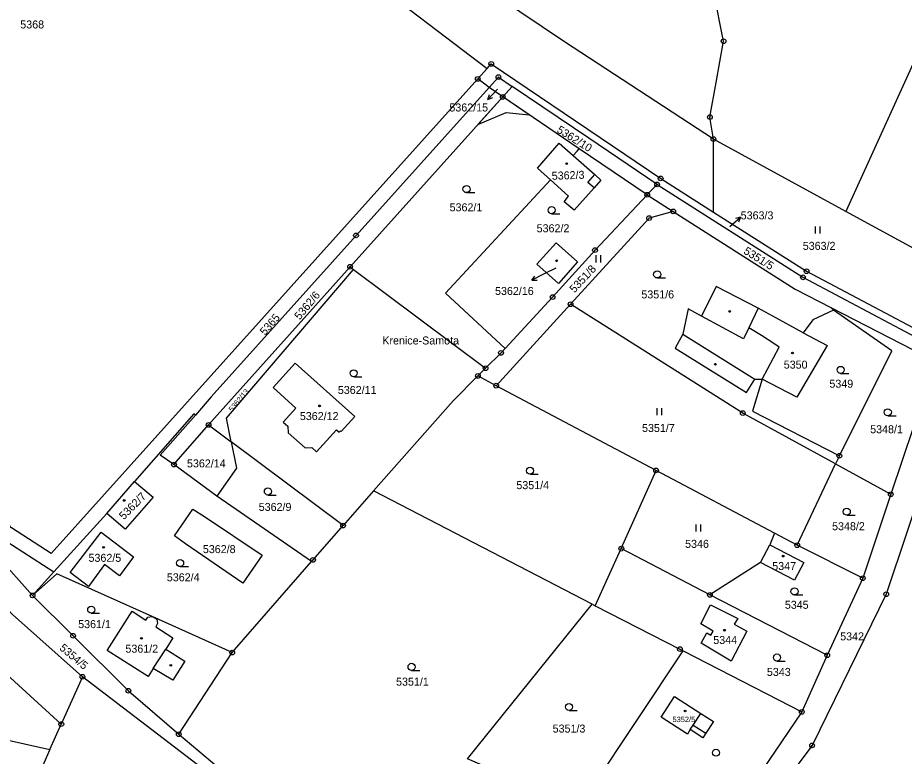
# Model space of a CAD drawing. Extents: x -644096 to -634268, y -1141430 to -1133463.
# Drawn here: x -638426.3 to -638238, y -1140536.9 to -1140379.9 of the extents above; entities that cross this region are included whole.
import ezdxf

# ---------------------------------------------------------------- set-up
doc = ezdxf.new("R2010")
doc.units = 0
for name, color, linetype in [('_CIVIL_CONSTRUCTION', 7, 'Continuous'), ('B_Hranice _3D', 7, 'Continuous'), ('M_Svah_Nasyp', 7, 'Continuous'), ('M_Svah_Zarez', 7, 'Continuous'), ('svrsek_osa_sjezdy', 7, 'Continuous'), ('svrsek_osa_VRT', 7, 'Continuous'), ('svrsek_popisy_VRT', 7, 'Continuous'), ('terminal_VRT', 7, 'Continuous')]:
    doc.layers.add(name, color=color, linetype=linetype)

msp = doc.modelspace()

# ---------------------------------------------------------------- linework, layer by layer
at = {"layer": '_CIVIL_CONSTRUCTION'}
for centre, radius in [((-638276.36, -1140384.87), 0.5), ((-638276.36, -1140384.87), 0.0303), ((-638325.72, -1140389.69), 0.5), ((-638325.72, -1140389.69), 0.0303), ((-638324.19, -1140392.49), 0.5), ((-638328.59, -1140392.9), 0.5), ((-638328.59, -1140392.9), 0.0303), ((-638324.19, -1140392.49), 0.0303), ((-638323.29, -1140396.72), 0.5), ((-638323.29, -1140396.72), 0.0303), ((-638279.26, -1140400.99), 0.5), ((-638279.26, -1140400.99), 0.0303), ((-638278.52, -1140405.69), 0.5), ((-638278.52, -1140405.69), 0.0303), ((-638289.73, -1140414.03), 0.5), ((-638289.73, -1140414.03), 0.0303), ((-638290.5, -1140415.31), 0.5), ((-638290.5, -1140415.31), 0.0303), ((-638292.59, -1140417.52), 0.5), ((-638292.59, -1140417.52), 0.0303), ((-638292.18, -1140422.47), 0.5), ((-638287.07, -1140421.04), 0.5), ((-638287.07, -1140421.04), 0.0303), ((-638292.18, -1140422.47), 0.0303), ((-638354.46, -1140426.16), 0.5), ((-638354.46, -1140426.16), 0.0303), ((-638303.68, -1140429.27), 0.5), ((-638303.68, -1140429.27), 0.0303), ((-638355.72, -1140432.81), 0.5), ((-638355.72, -1140432.81), 0.0303), ((-638258.74, -1140433.76), 0.5), ((-638259.5, -1140435.06), 0.5), ((-638259.5, -1140435.06), 0.0303), ((-638258.74, -1140433.76), 0.0303), ((-638312.69, -1140439.25), 0.5), ((-638312.69, -1140439.25), 0.0303), ((-638308.87, -1140440.77), 0.5), ((-638308.87, -1140440.77), 0.0303), ((-638323.65, -1140451.11), 0.5), ((-638323.65, -1140451.11), 0.0303), ((-638326.92, -1140454.37), 0.5), ((-638328.57, -1140456.02), 0.5), ((-638328.57, -1140456.02), 0.0303), ((-638326.92, -1140454.37), 0.0303), ((-638324.67, -1140458.09), 0.5), ((-638324.67, -1140458.09), 0.0303), ((-638272.28, -1140463.93), 0.5), ((-638272.28, -1140463.93), 0.0303), ((-638385.78, -1140466.43), 0.5), ((-638385.78, -1140466.43), 0.0303), ((-638251.77, -1140473), 0.5), ((-638251.77, -1140473), 0.0303), ((-638393.13, -1140474.87), 0.5), ((-638393.13, -1140474.87), 0.0303), ((-638290.71, -1140476.09), 0.5), ((-638290.71, -1140476.09), 0.0303), ((-638240.83, -1140481.17), 0.5), ((-638240.83, -1140481.17), 0.0303), ((-638357.21, -1140487.82), 0.5), ((-638357.21, -1140487.82), 0.0303), ((-638260.72, -1140491.99), 0.5), ((-638260.72, -1140491.99), 0.0303), ((-638298.09, -1140492.73), 0.5), ((-638298.09, -1140492.73), 0.0303), ((-638363.58, -1140495.12), 0.5), ((-638363.58, -1140495.12), 0.0303), ((-638246.8, -1140499.01), 0.5), ((-638246.8, -1140499.01), 0.0303), ((-638423.19, -1140502.68), 0.5), ((-638423.19, -1140502.68), 0.0303), ((-638279.26, -1140502.55), 0.5), ((-638279.26, -1140502.55), 0.0303), ((-638241.81, -1140502.42), 0.5), ((-638241.81, -1140502.42), 0.0303), ((-638414.57, -1140511.25), 0.5), ((-638414.57, -1140511.25), 0.0303), ((-638380.75, -1140514.81), 0.5), ((-638285.63, -1140514.09), 0.5), ((-638285.63, -1140514.09), 0.0303), ((-638380.75, -1140514.81), 0.0303), ((-638254.33, -1140515.38), 0.5), ((-638254.33, -1140515.38), 0.0303), ((-638412.57, -1140519.96), 0.5), ((-638412.57, -1140519.96), 0.0303), ((-638402.82, -1140522.92), 0.5), ((-638402.82, -1140522.92), 0.0303), ((-638259.74, -1140527.42), 0.5), ((-638259.74, -1140527.42), 0.0303), ((-638417.07, -1140530.02), 0.5), ((-638417.07, -1140530.02), 0.0303), ((-638392.12, -1140532.19), 0.5), ((-638392.12, -1140532.19), 0.0303), ((-638257.57, -1140534.55), 0.5), ((-638257.57, -1140534.55), 0.0303)]:
    msp.add_circle(centre, radius, dxfattribs=at)
at = {"layer": 'B_Hranice _3D'}
msp.add_lwpolyline([(-638328.57, -1140402.59), (-638322.58, -1140400.02), (-638317.64, -1140400.55), (-638323.29, -1140396.72)], close=True, dxfattribs=at)
at = {"layer": 'M_Svah_Nasyp'}
for p, q in [((-638269.03, -1140441.58), (-638271.03, -1140445.78)), ((-638272.16, -1140448.16), (-638281.06, -1140443.31)), ((-638271.03, -1140445.78), (-638272.16, -1140448.16)), ((-638268.34, -1140447.39), (-638271.03, -1140445.78)), ((-638285, -1140447.12), (-638269.75, -1140456.67)), ((-638265.69, -1140449.13), (-638268.34, -1140447.39)), ((-638268.2, -1140456.7), (-638264.54, -1140449.89)), ((-638264.54, -1140449.89), (-638265.69, -1140449.13)), ((-638397.52, -1140518.19), (-638394.89, -1140514.08)), ((-638282.85, -1140530.28), (-638281.22, -1140527.75)), ((-638283.43, -1140531.17), (-638282.85, -1140530.28)), ((-638282.85, -1140530.28), (-638280.13, -1140531.95))]:
    msp.add_line(p, q, dxfattribs=at)
msp.add_lwpolyline([(-638303.87, -1140416.07), (-638305.21, -1140414.87), (-638303.71, -1140413.2)], dxfattribs=at)
at = {"layer": 'M_Svah_Zarez'}
for centre in [(-638309.7, -1140410.89), (-638311.81, -1140431.54), (-638275.07, -1140442.32), (-638261.73, -1140451.15), (-638278.11, -1140453.52), (-638362.2, -1140462.38), (-638403.7, -1140482.48), (-638408.1, -1140492.46), (-638263.7, -1140494.31), (-638276.18, -1140510.07), (-638400.04, -1140511.8), (-638393.81, -1140517.54), (-638284.53, -1140527.23)]:
    msp.add_circle(centre, 0.175, dxfattribs=at)
at = {"layer": 'svrsek_osa_sjezdy'}
for p, q in [((-638330.98, -1140417.06), (-638329.23, -1140417.06)), ((-638312.9, -1140421.53), (-638311.15, -1140421.53)), ((-638256.83, -1140425.74), (-638256.83, -1140424.24)), ((-638255.83, -1140425.74), (-638255.83, -1140424.24)), ((-638303.43, -1140431.88), (-638303.43, -1140430.38)), ((-638302.43, -1140431.88), (-638302.43, -1140430.38)), ((-638290.47, -1140435.2), (-638288.72, -1140435.2)), ((-638251.49, -1140455.48), (-638249.74, -1140455.48)), ((-638354.95, -1140456.2), (-638353.2, -1140456.2)), ((-638290.5, -1140464.37), (-638290.5, -1140462.87)), ((-638289.5, -1140464.37), (-638289.5, -1140462.87)), ((-638241.47, -1140464.49), (-638239.72, -1140464.49)), ((-638317.49, -1140476.91), (-638315.74, -1140476.91)), ((-638373.18, -1140481.33), (-638371.43, -1140481.33)), ((-638250.19, -1140485.62), (-638248.44, -1140485.62)), ((-638282.21, -1140489.09), (-638282.21, -1140487.59)), ((-638281.21, -1140489.09), (-638281.21, -1140487.59)), ((-638391.83, -1140496.55), (-638390.08, -1140496.55)), ((-638261.29, -1140502.57), (-638259.54, -1140502.57)), ((-638410.72, -1140506.46), (-638408.97, -1140506.46)), ((-638265.02, -1140516.62), (-638263.27, -1140516.62)), ((-638342.66, -1140518.6), (-638340.91, -1140518.6)), ((-638309.2, -1140527.12), (-638307.45, -1140527.12))]:
    msp.add_line(p, q, dxfattribs=at)
for centre in [(-638330.98, -1140416.31), (-638312.9, -1140420.78), (-638290.47, -1140434.45), (-638251.49, -1140454.73), (-638354.95, -1140455.45), (-638241.47, -1140463.74), (-638317.49, -1140476.16), (-638373.18, -1140480.58), (-638250.19, -1140484.87), (-638391.83, -1140495.8), (-638261.29, -1140501.82), (-638410.72, -1140505.71), (-638265.02, -1140515.87), (-638342.66, -1140517.85), (-638309.2, -1140526.37), (-638277.97, -1140536.11)]:
    msp.add_circle(centre, 0.75, dxfattribs=at)
at = {"layer": 'svrsek_popisy_VRT'}
for p, q in [((-638324.41, -1140395.03), (-638326.42, -1140397.26)), ((-638326.42, -1140397.26), (-638326.12, -1140396.18)), ((-638326.42, -1140397.26), (-638325.38, -1140396.85)), ((-638275.04, -1140424.22), (-638272.74, -1140422.29)), ((-638272.74, -1140422.29), (-638273.83, -1140422.55)), ((-638272.74, -1140422.29), (-638273.19, -1140423.32)), ((-638312.01, -1140433.09), (-638314.45, -1140434.32)), ((-638314.45, -1140434.32), (-638317.12, -1140435.68)), ((-638317.12, -1140435.68), (-638316.46, -1140434.78)), ((-638317.12, -1140435.68), (-638316, -1140435.67))]:
    msp.add_line(p, q, dxfattribs=at)
at = {"layer": 'terminal_VRT'}
for p, q in [((-638217.06, -1140347.53), (-638250.36, -1140421.07)), ((-638326.58, -1140390.67), (-638328.59, -1140392.9)), ((-638326.2, -1140394.72), (-638328.59, -1140392.9)), ((-638323.29, -1140396.72), (-638326.2, -1140394.72)), ((-638321.27, -1140394.47), (-638323.29, -1140396.72)), ((-638323.29, -1140396.72), (-638355.72, -1140432.81)), ((-638307.03, -1140407.74), (-638323.29, -1140396.72)), ((-638278.49, -1140421.18), (-638278.52, -1140405.69)), ((-638250.36, -1140421.07), (-638278.52, -1140405.69)), ((-638292.59, -1140417.52), (-638307.03, -1140407.74)), ((-638292.59, -1140417.52), (-638287.07, -1140421.04)), ((-638229.03, -1140432.73), (-638250.36, -1140421.07)), ((-638385.78, -1140466.43), (-638355.72, -1140432.81)), ((-638355.72, -1140432.81), (-638354.99, -1140433.36)), ((-638354.99, -1140433.36), (-638326.92, -1140454.37)), ((-638308.87, -1140440.77), (-638324.67, -1140458.09)), ((-638253.55, -1140441.48), (-638231.38, -1140452.89)), ((-638253.55, -1140441.48), (-638253.01, -1140442.06)), ((-638231.38, -1140452.89), (-638240.83, -1140481.17)), ((-638328.57, -1140456.02), (-638333.84, -1140461.29)), ((-638328.57, -1140456.02), (-638326.92, -1140454.37)), ((-638324.67, -1140458.09), (-638328.57, -1140456.02)), ((-638290.71, -1140476.09), (-638324.67, -1140458.09)), ((-638333.84, -1140461.29), (-638350.72, -1140480.44)), ((-638393.13, -1140474.87), (-638385.78, -1140466.43)), ((-638385.78, -1140466.43), (-638380.95, -1140470.04)), ((-638357.21, -1140487.82), (-638380.95, -1140470.04)), ((-638251.77, -1140473), (-638252.58, -1140474.73)), ((-638384.06, -1140481.58), (-638393.13, -1140474.87)), ((-638260.72, -1140491.99), (-638252.58, -1140474.73)), ((-638252.58, -1140474.73), (-638240.83, -1140481.17)), ((-638298.09, -1140492.73), (-638290.71, -1140476.09)), ((-638265.58, -1140489.41), (-638290.71, -1140476.09)), ((-638407.41, -1140485.25), (-638401.55, -1140478.49)), ((-638350.72, -1140480.44), (-638357.21, -1140487.82)), ((-638304.26, -1140504.53), (-638350.72, -1140480.44)), ((-638441.76, -1140481.94), (-638423.19, -1140502.68)), ((-638363.91, -1140495.49), (-638384.06, -1140481.58)), ((-638240.83, -1140481.17), (-638246.8, -1140499.01)), ((-638407.41, -1140485.25), (-638418.67, -1140497.69)), ((-638265.58, -1140489.41), (-638266.54, -1140491.89)), ((-638260.72, -1140491.99), (-638265.58, -1140489.41)), ((-638268.51, -1140495.64), (-638266.54, -1140491.89)), ((-638303.62, -1140504.86), (-638298.09, -1140492.73)), ((-638279.26, -1140502.55), (-638298.09, -1140492.73)), ((-638246.8, -1140499.01), (-638260.72, -1140491.99)), ((-638380.75, -1140514.81), (-638363.91, -1140495.49)), ((-638268.51, -1140495.64), (-638279.26, -1140502.55)), ((-638418.67, -1140497.69), (-638423.19, -1140502.68)), ((-638246.8, -1140499.01), (-638254.33, -1140515.38)), ((-638254.33, -1140515.38), (-638279.26, -1140502.55)), ((-638304.26, -1140504.53), (-638303.62, -1140504.86)), ((-638284.94, -1140514.45), (-638259.74, -1140527.42)), ((-638392.12, -1140532.19), (-638380.75, -1140514.81)), ((-638254.33, -1140515.38), (-638259.74, -1140527.42)), ((-638412.57, -1140519.96), (-638417.07, -1140530.02)), ((-638284.05, -1140532.14), (-638289.61, -1140528.56)), ((-638419.48, -1140535.41), (-638417.07, -1140530.02)), ((-638392.12, -1140532.19), (-638339.32, -1140576.16)), ((-638419.48, -1140535.41), (-638427.16, -1140552.57))]:
    msp.add_line(p, q, dxfattribs=at)
for points in [[(-638455.03, -1140281.34), (-638424.43, -1140310.25), (-638417.93, -1140300.76), (-638381.48, -1140336.76), (-638353.42, -1140370.22), (-638326.58, -1140390.67)], [(-638278.52, -1140405.69), (-638310.18, -1140385.03), (-638324.41, -1140375.38), (-638333.73, -1140365.51)], [(-638278.52, -1140405.69), (-638279.26, -1140400.99), (-638277.94, -1140393.66), (-638276.36, -1140384.87), (-638278.42, -1140374.46), (-638283.22, -1140368.54)], [(-638326.58, -1140390.67), (-638325.72, -1140389.69), (-638289.73, -1140414.03), (-638278.49, -1140421.18)], [(-638328.59, -1140392.9), (-638419.21, -1140493.76), (-638427.65, -1140488.27), (-638467.67, -1140442.7), (-638486.03, -1140423.35), (-638499.8, -1140412.82), (-638538.68, -1140393.22)], [(-638326.2, -1140394.72), (-638324.19, -1140392.49), (-638321.27, -1140394.47)], [(-638540.24, -1140395.8), (-638501.4, -1140415.37), (-638488.04, -1140425.59), (-638469.89, -1140444.72), (-638429.63, -1140490.56), (-638418.67, -1140497.69)], [(-638326.2, -1140394.72), (-638354.46, -1140426.16), (-638385.2, -1140460.44), (-638388.59, -1140464.33)], [(-638290.5, -1140415.31), (-638304.97, -1140405.51), (-638321.27, -1140394.47)], [(-638313.13, -1140414.37), (-638315.93, -1140411.87), (-638311.29, -1140406.54), (-638308.31, -1140409.16)], [(-638308.31, -1140409.16), (-638307.45, -1140408.23), (-638307.03, -1140407.74)], [(-638308.31, -1140409.16), (-638303.71, -1140413.2), (-638302.41, -1140414.4), (-638303.87, -1140416.07), (-638308.08, -1140420.81), (-638310.25, -1140418.98), (-638309.28, -1140417.8), (-638313.13, -1140414.37)], [(-638322.78, -1140450.16), (-638335.44, -1140438.46), (-638313.13, -1140414.37)], [(-638292.59, -1140417.52), (-638291.96, -1140416.85), (-638290.5, -1140415.31)], [(-638290.5, -1140415.31), (-638259.5, -1140435.06), (-638235.54, -1140447.77)], [(-638322.78, -1140450.16), (-638312.69, -1140439.25), (-638303.68, -1140429.27), (-638292.59, -1140417.52)], [(-638287.07, -1140421.04), (-638292.18, -1140422.47), (-638308.87, -1140440.77)], [(-638287.07, -1140421.04), (-638261.12, -1140437.58), (-638253.55, -1140441.48)], [(-638278.49, -1140421.18), (-638258.74, -1140433.76), (-638234.98, -1140446.36)], [(-638316.02, -1140432.25), (-638311.94, -1140427.72), (-638307.37, -1140431.76), (-638311.41, -1140436.36), (-638316.02, -1140432.25)], [(-638380.95, -1140470.04), (-638381.95, -1140465.02), (-638354.99, -1140433.36)], [(-638259.42, -1140446.83), (-638265.91, -1140443.28), (-638269.03, -1140441.58), (-638277.93, -1140436.99), (-638281.06, -1140443.31), (-638283.91, -1140441.73), (-638285, -1140447.12), (-638286.67, -1140450.12), (-638271.47, -1140459.52), (-638269.75, -1140456.67), (-638268.2, -1140456.7)], [(-638252.58, -1140474.73), (-638272.28, -1140463.93), (-638308.87, -1140440.77)], [(-638253.01, -1140442.06), (-638257.38, -1140444.07), (-638259.42, -1140446.83)], [(-638251.77, -1140473), (-638240.64, -1140450.68), (-638253.01, -1140442.06)], [(-638259.42, -1140446.83), (-638254.37, -1140449.58), (-638260.82, -1140460.51), (-638268.2, -1140456.7)], [(-638326.92, -1140454.37), (-638323.65, -1140451.11), (-638322.78, -1140450.16)], [(-638598.05, -1140472.73), (-638596.59, -1140476.46), (-638578.72, -1140451.19), (-638549.03, -1140460.99), (-638501.1, -1140488.53), (-638438.99, -1140523.74), (-638435.1, -1140531.93), (-638419.48, -1140535.41)], [(-638372.05, -1140458.49), (-638367.24, -1140462.85), (-638369.92, -1140465.81), (-638368.94, -1140466.68), (-638368.87, -1140468.08), (-638365.25, -1140471.33), (-638363.84, -1140471.24), (-638362.83, -1140472.15), (-638358.62, -1140467.45), (-638358.01, -1140467.99), (-638357.74, -1140467.72), (-638357.6, -1140467.81), (-638354.71, -1140464.63), (-638367.39, -1140453.27), (-638372.05, -1140458.49)], [(-638268.2, -1140456.7), (-638270.22, -1140463.53), (-638251.77, -1140473)], [(-638388.59, -1140464.33), (-638388.95, -1140464.06), (-638401.55, -1140478.49)], [(-638393.13, -1140474.87), (-638396.04, -1140472.88), (-638388.59, -1140464.33)], [(-638380.95, -1140470.04), (-638379.85, -1140475.59), (-638384.06, -1140481.58)], [(-638233.13, -1140476.39), (-638241.81, -1140502.42), (-638257.57, -1140534.55), (-638285.06, -1140571.2), (-638304.41, -1140592.86)], [(-638401.55, -1140478.49), (-638397.54, -1140481.79), (-638403.52, -1140488.61), (-638407.41, -1140485.25)], [(-638386.67, -1140485.89), (-638374.42, -1140494.09), (-638378.49, -1140500.05), (-638390.68, -1140491.74), (-638393.03, -1140489.98), (-638389.14, -1140484.31), (-638386.67, -1140485.89)], [(-638412.57, -1140519.96), (-638427.46, -1140506.7), (-638434.02, -1140499.73), (-638446.38, -1140486.6)], [(-638363.91, -1140495.49), (-638363.58, -1140495.12), (-638357.21, -1140487.82)], [(-638407.9, -1140496.12), (-638411.32, -1140500.75), (-638415.2, -1140497.79), (-638408.57, -1140489.21), (-638401.75, -1140494.47), (-638404.74, -1140498.5), (-638407.9, -1140496.12)], [(-638266.54, -1140491.89), (-638259.3, -1140495.69), (-638261.27, -1140499.44), (-638268.51, -1140495.64)], [(-638380.75, -1140514.81), (-638397.76, -1140507.14), (-638418.02, -1140498.11), (-638423.19, -1140502.68)], [(-638417.07, -1140530.02), (-638438.64, -1140510.42), (-638457.04, -1140502.53)], [(-638423.19, -1140502.68), (-638414.57, -1140511.25), (-638402.82, -1140522.92), (-638392.12, -1140532.19)], [(-638299.78, -1140550.85), (-638330.78, -1140537.41), (-638304.26, -1140504.53)], [(-638303.62, -1140504.86), (-638285.63, -1140514.09), (-638284.94, -1140514.45)], [(-638281.1, -1140512.84), (-638279.95, -1140510.6), (-638279.09, -1140511.11), (-638278.58, -1140510.24), (-638281.21, -1140508.7), (-638279.11, -1140504.64), (-638273.37, -1140507.59), (-638274.14, -1140508.81), (-638271.45, -1140510.25), (-638274.76, -1140516.63), (-638281.1, -1140512.84)], [(-638397.76, -1140507.14), (-638396.81, -1140507.74), (-638396.63, -1140508.65), (-638396.97, -1140509.32), (-638393.38, -1140511.66), (-638394.89, -1140514.08), (-638390.83, -1140516.66), (-638393.37, -1140520.68), (-638397.52, -1140518.19), (-638398.63, -1140519.93), (-638407.34, -1140514.41), (-638402.01, -1140506.01), (-638399.11, -1140507.91), (-638398.67, -1140507.26), (-638397.76, -1140507.14)], [(-638279.83, -1140556.11), (-638304.33, -1140543.66), (-638284.94, -1140514.45)], [(-638345.21, -1140574.43), (-638379.51, -1140545.3), (-638412.57, -1140519.96)], [(-638289.61, -1140528.56), (-638286.78, -1140524.17), (-638281.22, -1140527.75), (-638278.52, -1140529.49), (-638280.13, -1140531.95), (-638280.77, -1140532.97), (-638283.43, -1140531.17), (-638284.05, -1140532.14)], [(-638259.74, -1140527.42), (-638276.58, -1140552.28), (-638279.83, -1140556.11)]]:
    msp.add_lwpolyline(points, dxfattribs=at)

# ---------------------------------------------------------------- texts
at = {"layer": 'svrsek_osa_VRT'}
for s, height, p in [('5368', 1.7, (-638425.79, -1140382.16)), ('5362/15', 1.7, (-638334.62, -1140399.81)), ('5362/1', 1.7, (-638334.57, -1140421.03)), ('5363/3', 1.7, (-638272.73, -1140422.74)), ('5362/2', 1.7, (-638316.08, -1140425.48)), ('5363/2', 1.7, (-638259.54, -1140429.22)), ('5362/16', 1.7, (-638324.92, -1140438.81)), ('5351/6', 1.7, (-638293.83, -1140439.54)), ('5350', 1.7, (-638263.58, -1140454.46)), ('5362/11', 1.7, (-638358.32, -1140459.85)), ('5349', 1.7, (-638253.88, -1140458.52)), ('5362/12', 1.7, (-638366.39, -1140465.4)), ('5351/7', 1.7, (-638293.69, -1140467.93)), ('5348/1', 1.7, (-638245.22, -1140468.2)), ('5362/14', 1.7, (-638390.37, -1140475.46)), ('5351/4', 1.7, (-638320.39, -1140480.08)), ('5362/9', 1.7, (-638375.13, -1140484.71)), ('5348/2', 1.7, (-638253.31, -1140488.81)), ('5362/8', 1.7, (-638387, -1140493.68)), ('5346', 1.7, (-638284.54, -1140492.56)), ('5362/5', 1.7, (-638411.29, -1140495.53)), ('5347', 1.7, (-638266.02, -1140497.28)), ('5362/4', 1.7, (-638394.65, -1140499.67)), ('5345', 1.7, (-638263.35, -1140505.51)), ('5361/1', 1.7, (-638413.49, -1140509.62)), ('5342', 1.7, (-638251.59, -1140512.22)), ('5344', 1.7, (-638278.55, -1140512.99)), ('5361/2', 1.7, (-638403.45, -1140514.84)), ('5343', 1.7, (-638267.16, -1140519.78)), ('5351/1', 1.7, (-638345.95, -1140521.85)), ('5352/5', 1.14, (-638287.21, -1140529.59)), ('5351/3', 1.7, (-638312.68, -1140531.82))]:
    msp.add_text(s, height=height, dxfattribs=at).set_placement(p)
for s, height, rotation, p in [('5362/10', 1.7, 328, (-638311.96, -1140404.14)), ('5362/3', 1.7, 2, (-638312.84, -1140414.34)), ('5351/5', 1.7, 328, (-638272.27, -1140429.89)), ('5351/8', 1.7, 47, (-638308.05, -1140438.49)), ('5362/6', 1.7, 50, (-638366.43, -1140444.24)), ('5365', 1.7, 49, (-638373.79, -1140447.53)), ('5362/13', 1.14, 50, (-638380.76, -1140463.73)), ('5362/7', 1.7, 45, (-638403.8, -1140486.71)), ('5354/5', 1.7, 320, (-638417.61, -1140514.09))]:
    msp.add_text(s, height=height, rotation=rotation, dxfattribs=at).set_placement(p)
at = {"layer": 'svrsek_popisy_VRT'}
msp.add_text('Krenice-Samota', height=1.7, dxfattribs=at).set_placement((-638348.87, -1140449.33))

doc.saveas('drawing.dxf')
